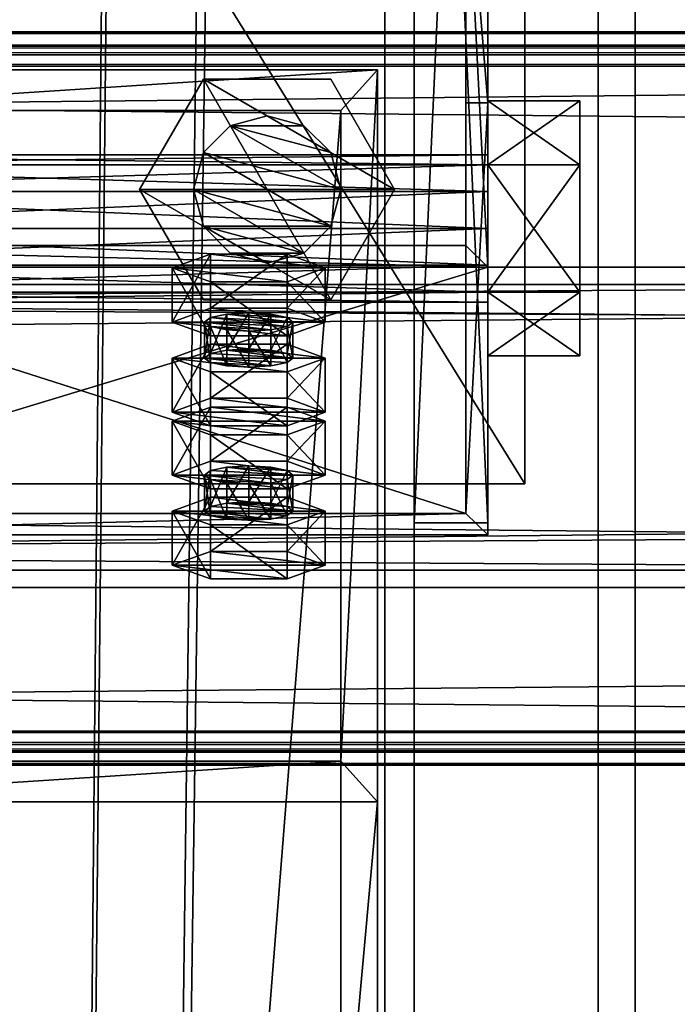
# Model space of a CAD drawing. Header units: millimetres. Extents: x -333 to 67333, y -930 to 39730.
# Tile 277 of 656: x 11096 to 11186, y 15075 to 15208. Entities that reach past the tile are written whole.
import ezdxf

# ---------------------------------------------------------------- set-up
doc = ezdxf.new("R2010")
doc.units = ezdxf.units.MM
for name, color, linetype in [('13', 7, 'Continuous'), ('4', 7, 'Continuous'), ('5', 7, 'Continuous'), ('6', 7, 'Continuous'), ('7', 7, 'Continuous'), ('95', 7, 'Continuous'), ('99', 7, 'Continuous')]:
    doc.layers.add(name, color=color, linetype=linetype)

msp = doc.modelspace()

# ---------------------------------------------------------------- meshes
at = {"layer": '13', "color": 30}
mesh = msp.add_polyface(dxfattribs=at)
corners = [(11700.01, 15203.6, 6663.84), (11700.01, 15131.21, 6648.45), (4900.01, 15131.21, 6648.45), (4900.01, 15203.6, 6663.84), (11700.01, 15172.38, 6454.78), (4900.01, 15172.38, 6454.78), (11700.01, 15111.73, 6441.89), (4900.01, 15111.73, 6441.89), (11700.01, 15109.03, 6454.61), (4900.01, 15109.03, 6454.61), (11700.01, 15107.08, 6454.19), (4900.01, 15107.08, 6454.19), (11700.01, 15110.19, 6439.52), (4900.01, 15110.19, 6439.52), (11700.01, 15174.75, 6453.24), (4900.01, 15174.75, 6453.24), (11700.01, 15133.59, 6646.91), (4900.01, 15133.59, 6646.91), (11700.01, 15202.06, 6661.47), (4900.01, 15202.06, 6661.47), (11700.01, 15204.76, 6648.75), (4900.01, 15204.76, 6648.75), (11700.01, 15206.72, 6649.17), (4900.01, 15206.72, 6649.17)]
mesh.append_faces([[corners[k] for k in face] for face in [(0, 2, 3, 3), (1, 5, 2, 2), (4, 7, 5, 5), (6, 9, 7, 7), (8, 11, 9, 9), (10, 13, 11, 11), (12, 15, 13, 13), (14, 17, 15, 15), (16, 19, 17, 17), (18, 21, 19, 19), (20, 23, 21, 21), (22, 3, 23, 23), (8, 12, 10, 10), (20, 0, 22, 22), (11, 7, 9, 9)]], dxfattribs={"vtx0": -1, "color": 30})
mesh.append_faces([[corners[k] for k in face] for face in [(12, 6, 14, 14), (14, 1, 16, 16), (16, 0, 18, 18), (18, 0, 20, 20), (3, 19, 23, 23), (19, 2, 17, 17), (17, 2, 15, 15), (15, 5, 13, 13), (13, 7, 11, 11)]], dxfattribs={"vtx0": -1, "vtx1": -1, "color": 30})
mesh.append_faces([[corners[k] for k in face] for face in [(12, 8, 6, 6), (14, 6, 4, 4), (14, 4, 1, 1), (16, 1, 0, 0), (19, 3, 2, 2), (15, 2, 5, 5), (13, 5, 7, 7)]], dxfattribs={"vtx0": -1, "vtx2": -1, "vtx3": -1, "color": 30})
mesh.append_faces([[corners[k] for k in face] for face in [(21, 23, 19, 19)]], dxfattribs={"vtx1": -1, "color": 30})
mesh.append_faces([[corners[k] for k in face] for face in [(0, 1, 2, 2), (1, 4, 5, 5), (4, 6, 7, 7), (6, 8, 9, 9), (8, 10, 11, 11), (10, 12, 13, 13), (12, 14, 15, 15), (14, 16, 17, 17), (16, 18, 19, 19), (18, 20, 21, 21), (20, 22, 23, 23), (22, 0, 3, 3)]], dxfattribs={"vtx2": -1, "vtx3": -1, "color": 30})
mesh = msp.add_polyface(dxfattribs=at)
corners = [(17300.01, 15203.6, 6663.84), (17300.01, 15131.21, 6648.45), (10500.01, 15131.21, 6648.45), (10500.01, 15203.6, 6663.84), (17300.01, 15172.38, 6454.78), (10500.01, 15172.38, 6454.78), (17300.01, 15111.73, 6441.89), (10500.01, 15111.73, 6441.89), (17300.01, 15109.03, 6454.61), (10500.01, 15109.03, 6454.61), (17300.01, 15107.08, 6454.19), (10500.01, 15107.08, 6454.19), (17300.01, 15110.19, 6439.52), (10500.01, 15110.19, 6439.52), (17300.01, 15174.75, 6453.24), (10500.01, 15174.75, 6453.24), (17300.01, 15133.59, 6646.91), (10500.01, 15133.59, 6646.91), (17300.01, 15202.06, 6661.47), (10500.01, 15202.06, 6661.47), (17300.01, 15204.76, 6648.75), (10500.01, 15204.76, 6648.75), (17300.01, 15206.72, 6649.17), (10500.01, 15206.72, 6649.17)]
mesh.append_faces([[corners[k] for k in face] for face in [(0, 2, 3, 3), (1, 5, 2, 2), (4, 7, 5, 5), (6, 9, 7, 7), (8, 11, 9, 9), (10, 13, 11, 11), (12, 15, 13, 13), (14, 17, 15, 15), (16, 19, 17, 17), (18, 21, 19, 19), (20, 23, 21, 21), (22, 3, 23, 23), (8, 12, 10, 10), (20, 0, 22, 22), (11, 7, 9, 9)]], dxfattribs={"vtx0": -1, "color": 30})
mesh.append_faces([[corners[k] for k in face] for face in [(12, 6, 14, 14), (14, 1, 16, 16), (16, 0, 18, 18), (18, 0, 20, 20), (3, 19, 23, 23), (19, 2, 17, 17), (17, 2, 15, 15), (15, 5, 13, 13), (13, 7, 11, 11)]], dxfattribs={"vtx0": -1, "vtx1": -1, "color": 30})
mesh.append_faces([[corners[k] for k in face] for face in [(12, 8, 6, 6), (14, 6, 4, 4), (14, 4, 1, 1), (16, 1, 0, 0), (19, 3, 2, 2), (15, 2, 5, 5), (13, 5, 7, 7)]], dxfattribs={"vtx0": -1, "vtx2": -1, "vtx3": -1, "color": 30})
mesh.append_faces([[corners[k] for k in face] for face in [(21, 23, 19, 19)]], dxfattribs={"vtx1": -1, "color": 30})
mesh.append_faces([[corners[k] for k in face] for face in [(0, 1, 2, 2), (1, 4, 5, 5), (4, 6, 7, 7), (6, 8, 9, 9), (8, 10, 11, 11), (10, 12, 13, 13), (12, 14, 15, 15), (14, 16, 17, 17), (16, 18, 19, 19), (18, 20, 21, 21), (20, 22, 23, 23), (22, 0, 3, 3)]], dxfattribs={"vtx2": -1, "vtx3": -1, "color": 30})
at = {"layer": '4', "color": 171}
mesh = msp.add_polyface(dxfattribs=at)
corners = [(11140, 14113.33, 5199.43), (11060, 14113.33, 5199.43), (11060, 15107.66, 3080), (11140, 15107.66, 3080), (11060, 14185.75, 5233.41), (11060, 15196.03, 3080), (11140, 14185.75, 5233.41), (11140, 15196.03, 3080), (11145, 14108.8, 5197.31), (11145, 14190.28, 5235.53), (11145, 15201.55, 3080), (11145, 15102.14, 3080), (11055, 14190.28, 5235.53), (11055, 15201.55, 3080), (11055, 14108.8, 5197.31), (11055, 15102.14, 3080)]
mesh.append_faces([[corners[k] for k in face] for face in [(0, 2, 3, 3), (1, 5, 2, 2), (4, 7, 5, 5), (6, 3, 7, 7), (8, 10, 11, 11), (9, 13, 10, 10), (12, 15, 13, 13), (14, 11, 15, 15)]], dxfattribs={"vtx0": -1, "color": 171})
mesh.append_faces([[corners[k] for k in face] for face in [(9, 6, 12, 12), (6, 8, 0, 0), (0, 8, 1, 1), (12, 4, 14, 14), (4, 12, 6, 6), (14, 1, 8, 8), (11, 3, 15, 15), (3, 10, 7, 7), (7, 10, 5, 5), (15, 2, 13, 13), (2, 15, 3, 3), (13, 5, 10, 10)]], dxfattribs={"vtx0": -1, "vtx1": -1, "color": 171})
mesh.append_faces([[corners[k] for k in face] for face in [(6, 9, 8, 8), (14, 4, 1, 1), (3, 11, 10, 10), (13, 2, 5, 5)]], dxfattribs={"vtx0": -1, "vtx2": -1, "vtx3": -1, "color": 171})
mesh.append_faces([[corners[k] for k in face] for face in [(0, 1, 2, 2), (1, 4, 5, 5), (4, 6, 7, 7), (6, 0, 3, 3), (8, 9, 10, 10), (9, 12, 13, 13), (12, 14, 15, 15), (14, 8, 11, 11)]], dxfattribs={"vtx2": -1, "vtx3": -1, "color": 171})
at = {"layer": '5', "color": 131}
mesh = msp.add_polyface(dxfattribs=at)
corners = [(11146, 9415, 2984), (11054, 9415, 2984), (11054, 19384.97, 2984), (11146, 19384.97, 2984), (11054, 9415, 3076), (11054, 19384.97, 3076), (11146, 9415, 3076), (11146, 19384.97, 3076), (11150, 9415, 2980), (11150, 9415, 3080), (11150, 19384.97, 3080), (11150, 19384.97, 2980), (11050, 9415, 3080), (11050, 19384.97, 3080), (11050, 9415, 2980), (11050, 19384.97, 2980)]
mesh.append_faces([[corners[k] for k in face] for face in [(0, 2, 3, 3), (1, 5, 2, 2), (4, 7, 5, 5), (6, 3, 7, 7), (8, 10, 11, 11), (9, 13, 10, 10), (12, 15, 13, 13), (14, 11, 15, 15)]], dxfattribs={"vtx0": -1, "color": 131})
mesh.append_faces([[corners[k] for k in face] for face in [(9, 6, 12, 12), (6, 8, 0, 0), (0, 8, 1, 1), (12, 4, 14, 14), (4, 12, 6, 6), (14, 1, 8, 8), (11, 3, 15, 15), (3, 10, 7, 7), (7, 10, 5, 5), (15, 2, 13, 13), (2, 15, 3, 3), (13, 5, 10, 10)]], dxfattribs={"vtx0": -1, "vtx1": -1, "color": 131})
mesh.append_faces([[corners[k] for k in face] for face in [(6, 9, 8, 8), (14, 4, 1, 1), (3, 11, 10, 10), (13, 2, 5, 5)]], dxfattribs={"vtx0": -1, "vtx2": -1, "vtx3": -1, "color": 131})
mesh.append_faces([[corners[k] for k in face] for face in [(0, 1, 2, 2), (1, 4, 5, 5), (4, 6, 7, 7), (6, 0, 3, 3), (8, 9, 10, 10), (9, 12, 13, 13), (12, 14, 15, 15), (14, 8, 11, 11)]], dxfattribs={"vtx2": -1, "vtx3": -1, "color": 131})
at = {"layer": '6', "color": 2}
mesh = msp.add_polyface(dxfattribs=at)
corners = [(11180, 19380.14, 7183.53), (11020, 19380.14, 7183.53), (11020, 7954.94, 4755.1), (11180, 7954.94, 4755.1), (11180, 19380.14, 7347.1), (11180, 7921.68, 4911.61), (11020, 19380.14, 7347.1), (11020, 7921.68, 4911.61), (11025, 7953.9, 4759.99), (11175, 7953.9, 4759.99), (11175, 7922.72, 4906.72), (11025, 7922.72, 4906.72), (11175, 19380.14, 7188.64), (11175, 19380.14, 7341.99), (11025, 19380.14, 7188.64), (11025, 19380.14, 7341.99)]
mesh.append_faces([[corners[k] for k in face] for face in [(0, 2, 3, 3), (4, 3, 5, 5), (6, 5, 7, 7), (1, 7, 2, 2), (12, 10, 9, 9), (14, 9, 8, 8), (15, 8, 11, 11), (13, 11, 10, 10)]], dxfattribs={"vtx0": -1, "color": 2})
mesh.append_faces([[corners[k] for k in face] for face in [(2, 8, 3, 3), (8, 7, 11, 11), (11, 7, 10, 10), (3, 9, 5, 5), (9, 3, 8, 8), (5, 10, 7, 7), (0, 12, 1, 1), (12, 4, 13, 13), (13, 4, 15, 15), (1, 14, 6, 6), (14, 1, 12, 12), (6, 15, 4, 4)]], dxfattribs={"vtx0": -1, "vtx1": -1, "color": 2})
mesh.append_faces([[corners[k] for k in face] for face in [(8, 2, 7, 7), (5, 9, 10, 10), (12, 0, 4, 4), (6, 14, 15, 15)]], dxfattribs={"vtx0": -1, "vtx2": -1, "vtx3": -1, "color": 2})
mesh.append_faces([[corners[k] for k in face] for face in [(0, 1, 2, 2), (4, 0, 3, 3), (6, 4, 5, 5), (1, 6, 7, 7), (12, 13, 10, 10), (14, 12, 9, 9), (15, 14, 8, 8), (13, 15, 11, 11)]], dxfattribs={"vtx2": -1, "vtx3": -1, "color": 2})
at = {"layer": '7', "color": 6}
mesh = msp.add_polyface(dxfattribs=at)
corners = [(11040.01, 15138.37, 6624.42), (11160.01, 15138.37, 6624.42), (11160.01, 15174.75, 6453.24), (11040.01, 15174.75, 6453.24), (11160.01, 15197.06, 6636.89), (11160.01, 15233.44, 6465.71), (11157.01, 15197.06, 6636.89), (11157.01, 15233.44, 6465.71), (11157.01, 15141.3, 6625.04), (11157.01, 15177.69, 6453.86), (11043.01, 15141.3, 6625.04), (11043.01, 15177.69, 6453.86), (11043.01, 15197.06, 6636.89), (11043.01, 15233.44, 6465.71), (11040.01, 15197.06, 6636.89), (11040.01, 15233.44, 6465.71)]
mesh.append_faces([[corners[k] for k in face] for face in [(0, 2, 3, 3), (1, 5, 2, 2), (4, 7, 5, 5), (6, 9, 7, 7), (8, 11, 9, 9), (10, 13, 11, 11), (12, 15, 13, 13), (14, 3, 15, 15), (12, 0, 14, 14), (7, 2, 5, 5)]], dxfattribs={"vtx0": -1, "color": 6})
mesh.append_faces([[corners[k] for k in face] for face in [(1, 8, 4, 4), (8, 0, 10, 10), (10, 0, 12, 12), (3, 11, 15, 15), (11, 2, 9, 9), (9, 2, 7, 7)]], dxfattribs={"vtx0": -1, "vtx1": -1, "color": 6})
mesh.append_faces([[corners[k] for k in face] for face in [(8, 1, 0, 0), (11, 3, 2, 2)]], dxfattribs={"vtx0": -1, "vtx2": -1, "vtx3": -1, "color": 6})
mesh.append_faces([[corners[k] for k in face] for face in [(6, 4, 8, 8), (13, 15, 11, 11)]], dxfattribs={"vtx1": -1, "color": 6})
mesh.append_faces([[corners[k] for k in face] for face in [(0, 1, 2, 2), (1, 4, 5, 5), (4, 6, 7, 7), (6, 8, 9, 9), (8, 10, 11, 11), (10, 12, 13, 13), (12, 14, 15, 15), (14, 0, 3, 3)]], dxfattribs={"vtx2": -1, "vtx3": -1, "color": 6})
at = {"layer": '95', "color": 7}
mesh = msp.add_polyface(dxfattribs=at)
corners = [(11040, 15190, 3020), (11040, 15188.66, 3015), (11160, 15188.66, 3015), (11160, 15190, 3020), (11040, 15185, 3011.34), (11160, 15185, 3011.34), (11040, 15180, 3010), (11160, 15180, 3010), (11040, 15175, 3011.34), (11160, 15175, 3011.34), (11040, 15171.34, 3015), (11160, 15171.34, 3015), (11040, 15170, 3020), (11160, 15170, 3020), (11040, 15171.34, 3025), (11160, 15171.34, 3025), (11040, 15175, 3028.66), (11160, 15175, 3028.66), (11040, 15180, 3030), (11160, 15180, 3030), (11040, 15185, 3028.66), (11160, 15185, 3028.66), (11040, 15188.66, 3025), (11160, 15188.66, 3025), (11160, 15197.32, 3020), (11160, 15188.66, 3005), (11172.5, 15188.66, 3005), (11172.5, 15197.32, 3020), (11160, 15171.34, 3005), (11172.5, 15171.34, 3005), (11160, 15162.68, 3020), (11172.5, 15162.68, 3020), (11160, 15171.34, 3035), (11172.5, 15171.34, 3035), (11160, 15188.66, 3035), (11172.5, 15188.66, 3035), (11027.5, 15197.32, 3020), (11027.5, 15188.66, 3005), (11040, 15188.66, 3005), (11040, 15197.32, 3020), (11027.5, 15171.34, 3005), (11040, 15171.34, 3005), (11027.5, 15162.68, 3020), (11040, 15162.68, 3020), (11027.5, 15171.34, 3035), (11040, 15171.34, 3035), (11027.5, 15188.66, 3035), (11040, 15188.66, 3035), (11040, 15330, 3020), (11040, 15328.66, 3015), (11160, 15328.66, 3015), (11160, 15330, 3020), (11040, 15325, 3011.34), (11160, 15325, 3011.34), (11040, 15320, 3010), (11160, 15320, 3010), (11040, 15315, 3011.34), (11160, 15315, 3011.34), (11040, 15311.34, 3015), (11160, 15311.34, 3015), (11040, 15310, 3020), (11160, 15310, 3020), (11040, 15311.34, 3025), (11160, 15311.34, 3025), (11040, 15315, 3028.66), (11160, 15315, 3028.66), (11040, 15320, 3030), (11160, 15320, 3030), (11040, 15325, 3028.66), (11160, 15325, 3028.66), (11040, 15328.66, 3025), (11160, 15328.66, 3025), (11160, 15337.32, 3020), (11160, 15328.66, 3005), (11172.5, 15328.66, 3005), (11172.5, 15337.32, 3020), (11160, 15311.34, 3005), (11172.5, 15311.34, 3005), (11160, 15302.68, 3020), (11172.5, 15302.68, 3020), (11160, 15311.34, 3035), (11172.5, 15311.34, 3035), (11160, 15328.66, 3035), (11172.5, 15328.66, 3035), (11027.5, 15337.32, 3020), (11027.5, 15328.66, 3005), (11040, 15328.66, 3005), (11040, 15337.32, 3020), (11027.5, 15311.34, 3005), (11040, 15311.34, 3005), (11027.5, 15302.68, 3020), (11040, 15302.68, 3020), (11027.5, 15311.34, 3035), (11040, 15311.34, 3035), (11027.5, 15328.66, 3035), (11040, 15328.66, 3035)]
mesh.append_faces([[corners[k] for k in face] for face in [(0, 2, 3, 3), (1, 5, 2, 2), (4, 7, 5, 5), (6, 9, 7, 7), (8, 11, 9, 9), (10, 13, 11, 11), (12, 15, 13, 13), (14, 17, 15, 15), (16, 19, 17, 17), (18, 21, 19, 19), (20, 23, 21, 21), (22, 3, 23, 23), (6, 10, 8, 8), (16, 20, 18, 18), (23, 19, 21, 21), (11, 7, 9, 9), (24, 26, 27, 27), (25, 29, 26, 26), (28, 31, 29, 29), (30, 33, 31, 31), (32, 35, 33, 33), (34, 27, 35, 35), (25, 30, 28, 28), (32, 24, 34, 34), (27, 33, 35, 35), (31, 26, 29, 29), (36, 38, 39, 39), (37, 41, 38, 38), (40, 43, 41, 41), (42, 45, 43, 43), (44, 47, 45, 45), (46, 39, 47, 47), (37, 42, 40, 40), (44, 36, 46, 46), (39, 45, 47, 47), (43, 38, 41, 41), (48, 50, 51, 51), (49, 53, 50, 50), (52, 55, 53, 53), (54, 57, 55, 55), (56, 59, 57, 57), (58, 61, 59, 59), (60, 63, 61, 61), (62, 65, 63, 63), (64, 67, 65, 65), (66, 69, 67, 67), (68, 71, 69, 69), (70, 51, 71, 71), (52, 56, 54, 54), (64, 68, 66, 66), (71, 67, 69, 69), (57, 53, 55, 55), (72, 74, 75, 75), (73, 77, 74, 74), (76, 79, 77, 77), (78, 81, 79, 79), (80, 83, 81, 81), (82, 75, 83, 83), (73, 78, 76, 76), (80, 72, 82, 82), (75, 81, 83, 83), (79, 74, 77, 77), (84, 86, 87, 87), (85, 89, 86, 86), (88, 91, 89, 89), (90, 93, 91, 91), (92, 95, 93, 93), (94, 87, 95, 95), (85, 90, 88, 88), (92, 84, 94, 94), (87, 93, 95, 95), (91, 86, 89, 89)]], dxfattribs={"vtx0": -1, "color": 7})
mesh.append_faces([[corners[k] for k in face] for face in [(10, 1, 12, 12), (12, 0, 14, 14), (14, 22, 16, 16), (19, 23, 17, 17), (17, 3, 15, 15), (15, 2, 13, 13), (13, 5, 11, 11), (30, 24, 32, 32), (33, 26, 31, 31), (42, 36, 44, 44), (45, 38, 43, 43), (56, 52, 58, 58), (58, 49, 60, 60), (60, 48, 62, 62), (62, 70, 64, 64), (67, 71, 65, 65), (65, 51, 63, 63), (63, 51, 61, 61), (61, 53, 59, 59), (59, 53, 57, 57), (78, 72, 80, 80), (81, 74, 79, 79), (90, 84, 92, 92), (93, 86, 91, 91)]], dxfattribs={"vtx0": -1, "vtx1": -1, "color": 7})
mesh.append_faces([[corners[k] for k in face] for face in [(10, 6, 4, 4), (10, 4, 1, 1), (12, 1, 0, 0), (14, 0, 22, 22), (16, 22, 20, 20), (17, 23, 3, 3), (15, 3, 2, 2), (13, 2, 5, 5), (11, 5, 7, 7), (30, 25, 24, 24), (33, 27, 26, 26), (42, 37, 36, 36), (45, 39, 38, 38), (58, 52, 49, 49), (60, 49, 48, 48), (62, 48, 70, 70), (64, 70, 68, 68), (65, 71, 51, 51), (61, 51, 50, 50), (61, 50, 53, 53), (78, 73, 72, 72), (81, 75, 74, 74), (90, 85, 84, 84), (93, 87, 86, 86)]], dxfattribs={"vtx0": -1, "vtx2": -1, "vtx3": -1, "color": 7})
mesh.append_faces([[corners[k] for k in face] for face in [(0, 1, 2, 2), (1, 4, 5, 5), (4, 6, 7, 7), (6, 8, 9, 9), (8, 10, 11, 11), (10, 12, 13, 13), (12, 14, 15, 15), (14, 16, 17, 17), (16, 18, 19, 19), (18, 20, 21, 21), (20, 22, 23, 23), (22, 0, 3, 3), (24, 25, 26, 26), (25, 28, 29, 29), (28, 30, 31, 31), (30, 32, 33, 33), (32, 34, 35, 35), (34, 24, 27, 27), (36, 37, 38, 38), (37, 40, 41, 41), (40, 42, 43, 43), (42, 44, 45, 45), (44, 46, 47, 47), (46, 36, 39, 39), (48, 49, 50, 50), (49, 52, 53, 53), (52, 54, 55, 55), (54, 56, 57, 57), (56, 58, 59, 59), (58, 60, 61, 61), (60, 62, 63, 63), (62, 64, 65, 65), (64, 66, 67, 67), (66, 68, 69, 69), (68, 70, 71, 71), (70, 48, 51, 51), (72, 73, 74, 74), (73, 76, 77, 77), (76, 78, 79, 79), (78, 80, 81, 81), (80, 82, 83, 83), (82, 72, 75, 75), (84, 85, 86, 86), (85, 88, 89, 89), (88, 90, 91, 91), (90, 92, 93, 93), (92, 94, 95, 95), (94, 84, 87, 87)]], dxfattribs={"vtx2": -1, "vtx3": -1, "color": 7})
mesh = msp.add_polyface(dxfattribs=at)
corners = [(11130, 15175.3, 4337.78), (11125, 15176.64, 4337.78), (11125, 15176.64, 4357.78), (11130, 15175.3, 4357.78), (11121.34, 15180.3, 4337.78), (11121.34, 15180.3, 4357.78), (11120, 15185.3, 4337.78), (11120, 15185.3, 4357.78), (11121.34, 15190.3, 4337.78), (11121.34, 15190.3, 4357.78), (11125, 15193.96, 4337.78), (11125, 15193.96, 4357.78), (11130, 15195.3, 4337.78), (11130, 15195.3, 4357.78), (11135, 15176.64, 4337.78), (11138.66, 15180.3, 4337.78), (11140, 15185.3, 4337.78), (11138.66, 15190.3, 4357.78), (11140, 15185.3, 4357.78), (11138.66, 15180.3, 4357.78), (11135, 15176.64, 4357.78), (11138.66, 15170.3, 4357.78), (11121.34, 15170.3, 4357.78), (11121.34, 15170.3, 4370.28), (11112.68, 15185.3, 4357.78), (11112.68, 15185.3, 4370.28), (11121.34, 15200.3, 4357.78), (11121.34, 15200.3, 4370.28), (11138.66, 15200.3, 4370.28), (11147.32, 15185.3, 4357.78), (11138.66, 15170.3, 4370.28), (11138.66, 15170.3, 4325.28), (11121.34, 15170.3, 4325.28), (11121.34, 15170.3, 4337.78), (11112.68, 15185.3, 4325.28), (11112.68, 15185.3, 4337.78), (11121.34, 15200.3, 4325.28), (11121.34, 15200.3, 4337.78), (11138.66, 15200.3, 4337.78), (11147.32, 15185.3, 4325.28), (11138.66, 15170.3, 4337.78)]
mesh.append_faces([[corners[k] for k in face] for face in [(0, 2, 3, 3), (1, 5, 2, 2), (4, 7, 5, 5), (6, 9, 7, 7), (8, 11, 9, 9), (10, 13, 11, 11), (5, 3, 2, 2), (22, 25, 23, 23), (24, 27, 25, 25), (26, 28, 27, 27), (21, 24, 22, 22), (25, 30, 23, 23), (32, 35, 33, 33), (34, 37, 35, 35), (36, 38, 37, 37), (31, 34, 32, 32), (35, 40, 33, 33)]], dxfattribs={"vtx0": -1, "color": 7})
mesh.append_faces([[corners[k] for k in face] for face in [(1, 14, 4, 4), (4, 15, 6, 6), (6, 16, 8, 8), (8, 16, 10, 10), (13, 17, 11, 11), (11, 18, 9, 9), (9, 19, 7, 7), (7, 20, 5, 5), (24, 29, 26, 26), (27, 30, 25, 25), (34, 39, 36, 36), (37, 40, 35, 35)]], dxfattribs={"vtx0": -1, "vtx1": -1, "color": 7})
mesh.append_faces([[corners[k] for k in face] for face in [(5, 20, 3, 3)]], dxfattribs={"vtx0": -1, "vtx2": -1, "vtx3": -1, "color": 7})
mesh.append_faces([[corners[k] for k in face] for face in [(0, 1, 2, 2), (1, 4, 5, 5), (4, 6, 7, 7), (6, 8, 9, 9), (8, 10, 11, 11), (10, 12, 13, 13), (21, 22, 23, 23), (22, 24, 25, 25), (24, 26, 27, 27), (31, 32, 33, 33), (32, 34, 35, 35), (34, 36, 37, 37)]], dxfattribs={"vtx2": -1, "vtx3": -1, "color": 7})
mesh = msp.add_polyface(dxfattribs=at)
corners = [(11140, 15185.3, 4337.78), (11138.66, 15180.3, 4337.78), (11138.66, 15180.3, 4357.78), (11140, 15185.3, 4357.78), (11135, 15176.64, 4337.78), (11135, 15176.64, 4357.78), (11130, 15175.3, 4337.78), (11130, 15175.3, 4357.78), (11130, 15195.3, 4337.78), (11135, 15193.96, 4337.78), (11135, 15193.96, 4357.78), (11130, 15195.3, 4357.78), (11138.66, 15190.3, 4337.78), (11138.66, 15190.3, 4357.78), (11125, 15176.64, 4337.78), (11121.34, 15180.3, 4337.78), (11120, 15185.3, 4337.78), (11125, 15193.96, 4337.78), (11125, 15193.96, 4357.78), (11121.34, 15190.3, 4357.78), (11120, 15185.3, 4357.78), (11147.32, 15185.3, 4357.78), (11138.66, 15170.3, 4357.78), (11138.66, 15170.3, 4370.28), (11147.32, 15185.3, 4370.28), (11121.34, 15170.3, 4370.28), (11121.34, 15200.3, 4357.78), (11138.66, 15200.3, 4357.78), (11138.66, 15200.3, 4370.28), (11112.68, 15185.3, 4357.78), (11121.34, 15200.3, 4370.28), (11147.32, 15185.3, 4325.28), (11138.66, 15170.3, 4325.28), (11138.66, 15170.3, 4337.78), (11147.32, 15185.3, 4337.78), (11121.34, 15170.3, 4337.78), (11121.34, 15200.3, 4325.28), (11138.66, 15200.3, 4325.28), (11138.66, 15200.3, 4337.78), (11112.68, 15185.3, 4325.28), (11121.34, 15200.3, 4337.78)]
mesh.append_faces([[corners[k] for k in face] for face in [(0, 2, 3, 3), (1, 5, 2, 2), (4, 7, 5, 5), (8, 10, 11, 11), (9, 13, 10, 10), (12, 3, 13, 13), (4, 14, 6, 6), (17, 9, 8, 8), (13, 11, 10, 10), (21, 23, 24, 24), (22, 25, 23, 23), (27, 24, 28, 28), (26, 21, 27, 27), (24, 30, 28, 28), (31, 33, 34, 34), (32, 35, 33, 33), (37, 34, 38, 38), (36, 31, 37, 37), (34, 40, 38, 38)]], dxfattribs={"vtx0": -1, "color": 7})
mesh.append_faces([[corners[k] for k in face] for face in [(15, 4, 1, 1), (16, 1, 0, 0), (17, 0, 12, 12), (17, 12, 9, 9), (18, 13, 3, 3), (19, 3, 2, 2), (20, 2, 5, 5), (29, 22, 21, 21), (30, 24, 23, 23), (39, 32, 31, 31), (40, 34, 33, 33)]], dxfattribs={"vtx0": -1, "vtx2": -1, "vtx3": -1, "color": 7})
mesh.append_faces([[corners[k] for k in face] for face in [(0, 1, 2, 2), (1, 4, 5, 5), (4, 6, 7, 7), (8, 9, 10, 10), (9, 12, 13, 13), (12, 0, 3, 3), (21, 22, 23, 23), (26, 27, 28, 28), (27, 21, 24, 24), (31, 32, 33, 33), (36, 37, 38, 38), (37, 31, 34, 34)]], dxfattribs={"vtx2": -1, "vtx3": -1, "color": 7})
at = {"layer": '95', "color": 20}
mesh = msp.add_polyface(dxfattribs=at)
corners = [(11121.51, 15162.4, 6501.73), (11122.31, 15167.91, 6499.84), (11121.51, 15167.29, 6502.77), (11122.31, 15163.02, 6498.8), (11124.51, 15163.48, 6496.65), (11124.51, 15168.37, 6497.69), (11127.51, 15163.65, 6495.86), (11127.51, 15168.54, 6496.9), (11130.51, 15163.48, 6496.65), (11130.51, 15168.37, 6497.69), (11132.71, 15163.02, 6498.8), (11132.71, 15167.91, 6499.84), (11133.51, 15167.29, 6502.77), (11133.51, 15162.4, 6501.73), (11132.71, 15166.67, 6505.71), (11122.31, 15161.78, 6504.67), (11122.31, 15166.67, 6505.71), (11127.51, 15166.04, 6508.64), (11124.51, 15166.21, 6507.85), (11130.51, 15166.21, 6507.85), (11117.12, 15167.29, 6502.77), (11122.31, 15169.16, 6493.97), (11122.31, 15176.5, 6495.53), (11117.12, 15174.63, 6504.33), (11132.71, 15169.16, 6493.97), (11132.71, 15176.5, 6495.53), (11137.9, 15167.29, 6502.77), (11137.9, 15174.63, 6504.33), (11132.71, 15165.42, 6511.58), (11132.71, 15172.76, 6513.13), (11122.31, 15165.42, 6511.58), (11122.31, 15172.76, 6513.13)]
mesh.append_faces([[corners[k] for k in face] for face in [(0, 1, 2, 2), (3, 5, 1, 1), (4, 7, 5, 5), (6, 9, 7, 7), (8, 11, 9, 9), (10, 12, 11, 11), (13, 14, 12, 12), (15, 2, 16, 16), (16, 17, 18, 18), (11, 7, 9, 9), (20, 22, 23, 23), (21, 25, 22, 22), (24, 27, 25, 25), (26, 29, 27, 27), (28, 31, 29, 29), (30, 23, 31, 31), (21, 26, 24, 24), (28, 20, 30, 30), (23, 29, 31, 31), (27, 22, 25, 25)]], dxfattribs={"vtx0": -1, "color": 20})
mesh.append_faces([[corners[k] for k in face] for face in [(17, 16, 19, 19), (19, 2, 14, 14), (14, 1, 12, 12), (12, 5, 11, 11), (26, 20, 28, 28), (29, 23, 27, 27)]], dxfattribs={"vtx0": -1, "vtx1": -1, "color": 20})
mesh.append_faces([[corners[k] for k in face] for face in [(19, 16, 2, 2), (14, 2, 1, 1), (12, 1, 5, 5), (11, 5, 7, 7), (26, 21, 20, 20), (27, 23, 22, 22)]], dxfattribs={"vtx0": -1, "vtx2": -1, "vtx3": -1, "color": 20})
mesh.append_faces([[corners[k] for k in face] for face in [(3, 4, 5, 5), (4, 6, 7, 7), (6, 8, 9, 9), (8, 10, 11, 11), (20, 21, 22, 22), (21, 24, 25, 25), (24, 26, 27, 27), (26, 28, 29, 29), (28, 30, 31, 31), (30, 20, 23, 23)]], dxfattribs={"vtx2": -1, "vtx3": -1, "color": 20})
mesh = msp.add_polyface(dxfattribs=at)
corners = [(11137.9, 15153.84, 6602.15), (11117.12, 15153.84, 6602.15), (11122.31, 15155.71, 6593.34), (11132.71, 15155.71, 6593.34), (11121.51, 15162.4, 6501.73), (11122.31, 15163.02, 6498.8), (11122.31, 15167.91, 6499.84), (11132.71, 15163.02, 6498.8), (11133.51, 15162.4, 6501.73), (11133.51, 15167.29, 6502.77), (11132.71, 15161.78, 6504.67), (11132.71, 15166.67, 6505.71), (11130.51, 15161.32, 6506.82), (11130.51, 15166.21, 6507.85), (11127.51, 15161.15, 6507.6), (11127.51, 15166.04, 6508.64), (11124.51, 15161.32, 6506.82), (11124.51, 15166.21, 6507.85), (11122.31, 15161.78, 6504.67), (11122.31, 15166.67, 6505.71), (11121.51, 15167.29, 6502.77), (11124.51, 15163.48, 6496.65), (11130.51, 15163.48, 6496.65), (11127.51, 15163.65, 6495.86), (11117.12, 15155.06, 6500.17), (11122.31, 15156.94, 6491.37), (11122.31, 15164.27, 6492.93), (11117.12, 15162.4, 6501.73), (11132.71, 15156.94, 6491.37), (11132.71, 15164.27, 6492.93), (11137.9, 15155.06, 6500.17), (11137.9, 15162.4, 6501.73), (11132.71, 15153.19, 6508.98), (11132.71, 15160.53, 6510.54), (11122.31, 15153.19, 6508.98), (11122.31, 15160.53, 6510.54)]
mesh.append_faces([[corners[k] for k in face] for face in [(0, 2, 3, 3), (10, 13, 11, 11), (12, 15, 13, 13), (14, 17, 15, 15), (16, 19, 17, 17), (21, 22, 23, 23), (14, 18, 16, 16), (24, 26, 27, 27), (25, 29, 26, 26), (28, 31, 29, 29), (30, 33, 31, 31), (32, 35, 33, 33), (34, 27, 35, 35), (25, 30, 28, 28), (27, 33, 35, 35), (31, 26, 29, 29)]], dxfattribs={"vtx0": -1, "color": 20})
mesh.append_faces([[corners[k] for k in face] for face in [(22, 21, 7, 7), (7, 21, 8, 8), (8, 4, 10, 10), (10, 4, 12, 12), (12, 18, 14, 14), (33, 27, 31, 31)]], dxfattribs={"vtx0": -1, "vtx1": -1, "color": 20})
mesh.append_faces([[corners[k] for k in face] for face in [(0, 1, 2, 2), (8, 21, 5, 5), (8, 5, 4, 4), (12, 4, 18, 18), (30, 25, 24, 24), (31, 27, 26, 26)]], dxfattribs={"vtx0": -1, "vtx2": -1, "vtx3": -1, "color": 20})
mesh.append_faces([[corners[k] for k in face] for face in [(4, 5, 6, 6), (7, 8, 9, 9), (8, 10, 11, 11), (10, 12, 13, 13), (12, 14, 15, 15), (14, 16, 17, 17), (16, 18, 19, 19), (18, 4, 20, 20), (24, 25, 26, 26), (25, 28, 29, 29), (28, 30, 31, 31), (30, 32, 33, 33), (32, 34, 35, 35), (34, 24, 27, 27)]], dxfattribs={"vtx2": -1, "vtx3": -1, "color": 20})
mesh = msp.add_polyface(dxfattribs=at)
corners = [(11121.51, 15141.61, 6599.55), (11122.31, 15147.12, 6597.65), (11121.51, 15146.5, 6600.59), (11122.31, 15142.23, 6596.61), (11124.51, 15142.69, 6594.46), (11124.51, 15147.58, 6595.5), (11127.51, 15142.86, 6593.68), (11127.51, 15147.75, 6594.72), (11130.51, 15142.69, 6594.46), (11130.51, 15147.58, 6595.5), (11132.71, 15142.23, 6596.61), (11132.71, 15147.12, 6597.65), (11133.51, 15146.5, 6600.59), (11133.51, 15141.61, 6599.55), (11132.71, 15145.88, 6603.52), (11122.31, 15140.99, 6602.48), (11122.31, 15145.88, 6603.52), (11127.51, 15145.25, 6606.46), (11124.51, 15145.42, 6605.67), (11130.51, 15145.42, 6605.67), (11117.12, 15146.5, 6600.59), (11122.31, 15148.37, 6591.78), (11122.31, 15155.71, 6593.34), (11117.12, 15153.84, 6602.15), (11132.71, 15148.37, 6591.78), (11132.71, 15155.71, 6593.34), (11137.9, 15146.5, 6600.59), (11137.9, 15153.84, 6602.15), (11132.71, 15144.63, 6609.39), (11132.71, 15151.97, 6610.95), (11122.31, 15144.63, 6609.39), (11122.31, 15151.97, 6610.95), (11137.9, 15155.06, 6500.17), (11117.12, 15155.06, 6500.17), (11132.71, 15153.19, 6508.98), (11122.31, 15153.19, 6508.98)]
mesh.append_faces([[corners[k] for k in face] for face in [(0, 1, 2, 2), (3, 5, 1, 1), (4, 7, 5, 5), (6, 9, 7, 7), (8, 11, 9, 9), (10, 12, 11, 11), (13, 14, 12, 12), (15, 2, 16, 16), (16, 17, 18, 18), (11, 7, 9, 9), (20, 22, 23, 23), (21, 25, 22, 22), (24, 27, 25, 25), (26, 29, 27, 27), (28, 31, 29, 29), (30, 23, 31, 31), (21, 26, 24, 24), (28, 20, 30, 30), (23, 29, 31, 31), (34, 33, 35, 35)]], dxfattribs={"vtx0": -1, "color": 20})
mesh.append_faces([[corners[k] for k in face] for face in [(17, 16, 19, 19), (19, 2, 14, 14), (14, 2, 12, 12), (12, 5, 11, 11), (26, 20, 28, 28), (29, 23, 27, 27), (32, 33, 34, 34)]], dxfattribs={"vtx0": -1, "vtx1": -1, "color": 20})
mesh.append_faces([[corners[k] for k in face] for face in [(19, 16, 2, 2), (12, 2, 1, 1), (12, 1, 5, 5), (11, 5, 7, 7), (26, 21, 20, 20)]], dxfattribs={"vtx0": -1, "vtx2": -1, "vtx3": -1, "color": 20})
mesh.append_faces([[corners[k] for k in face] for face in [(3, 4, 5, 5), (4, 6, 7, 7), (6, 8, 9, 9), (8, 10, 11, 11), (20, 21, 22, 22), (21, 24, 25, 25), (24, 26, 27, 27), (26, 28, 29, 29), (28, 30, 31, 31), (30, 20, 23, 23)]], dxfattribs={"vtx2": -1, "vtx3": -1, "color": 20})
mesh = msp.add_polyface(dxfattribs=at)
corners = [(11121.51, 15141.61, 6599.55), (11122.31, 15142.23, 6596.61), (11122.31, 15147.12, 6597.65), (11132.71, 15142.23, 6596.61), (11133.51, 15141.61, 6599.55), (11133.51, 15146.5, 6600.59), (11132.71, 15140.99, 6602.48), (11132.71, 15145.88, 6603.52), (11130.51, 15140.53, 6604.63), (11130.51, 15145.42, 6605.67), (11127.51, 15140.36, 6605.42), (11127.51, 15145.25, 6606.46), (11124.51, 15140.53, 6604.63), (11124.51, 15145.42, 6605.67), (11122.31, 15140.99, 6602.48), (11122.31, 15145.88, 6603.52), (11121.51, 15146.5, 6600.59), (11124.51, 15142.69, 6594.46), (11130.51, 15142.69, 6594.46), (11127.51, 15142.86, 6593.68), (11117.12, 15134.27, 6597.99), (11122.31, 15136.14, 6589.18), (11122.31, 15143.48, 6590.74), (11117.12, 15141.61, 6599.55), (11132.71, 15136.14, 6589.18), (11132.71, 15143.48, 6590.74), (11137.9, 15134.27, 6597.99), (11137.9, 15141.61, 6599.55), (11132.71, 15132.4, 6606.79), (11132.71, 15139.74, 6608.35), (11122.31, 15132.4, 6606.79), (11122.31, 15139.74, 6608.35)]
mesh.append_faces([[corners[k] for k in face] for face in [(6, 9, 7, 7), (8, 11, 9, 9), (10, 13, 11, 11), (12, 15, 13, 13), (17, 18, 19, 19), (8, 12, 10, 10), (20, 22, 23, 23), (21, 25, 22, 22), (24, 27, 25, 25), (26, 29, 27, 27), (28, 31, 29, 29), (30, 23, 31, 31), (21, 26, 24, 24), (28, 20, 30, 30), (23, 29, 31, 31), (27, 22, 25, 25)]], dxfattribs={"vtx0": -1, "color": 20})
mesh.append_faces([[corners[k] for k in face] for face in [(18, 17, 3, 3), (3, 17, 4, 4), (4, 0, 6, 6), (6, 0, 8, 8), (26, 20, 28, 28), (29, 23, 27, 27)]], dxfattribs={"vtx0": -1, "vtx1": -1, "color": 20})
mesh.append_faces([[corners[k] for k in face] for face in [(4, 17, 1, 1), (4, 1, 0, 0), (8, 0, 14, 14), (8, 14, 12, 12), (26, 21, 20, 20), (27, 23, 22, 22)]], dxfattribs={"vtx0": -1, "vtx2": -1, "vtx3": -1, "color": 20})
mesh.append_faces([[corners[k] for k in face] for face in [(0, 1, 2, 2), (3, 4, 5, 5), (4, 6, 7, 7), (6, 8, 9, 9), (8, 10, 11, 11), (10, 12, 13, 13), (12, 14, 15, 15), (14, 0, 16, 16), (20, 21, 22, 22), (21, 24, 25, 25), (24, 26, 27, 27), (26, 28, 29, 29), (28, 30, 31, 31), (30, 20, 23, 23)]], dxfattribs={"vtx2": -1, "vtx3": -1, "color": 20})
at = {"layer": '99', "color": 7}
mesh = msp.add_polyface(dxfattribs=at)
corners = [(11150, 15360, 3060), (11150, 15140, 3060), (11150, 15140, 2980), (11150, 15360, 2980), (11160, 15140, 3060), (11160, 15140, 2980), (11160, 15360, 3060), (11160, 15360, 2980)]
mesh.append_faces([[corners[k] for k in face] for face in [(0, 2, 3, 3), (1, 5, 2, 2), (4, 7, 5, 5), (6, 3, 7, 7), (1, 6, 4, 4), (3, 5, 7, 7)]], dxfattribs={"vtx0": -1, "color": 7})
mesh.append_faces([[corners[k] for k in face] for face in [(0, 1, 2, 2), (1, 4, 5, 5), (4, 6, 7, 7), (6, 0, 3, 3), (1, 0, 6, 6), (3, 2, 5, 5)]], dxfattribs={"vtx2": -1, "vtx3": -1, "color": 7})
mesh = msp.add_polyface(dxfattribs=at)
corners = [(11035, 15355.3, 4347.78), (11165, 15355.3, 4347.78), (11165, 15145.3, 4347.78), (11035, 15145.3, 4347.78), (11165, 15355.3, 4337.78), (11165, 15145.3, 4337.78), (11035, 15355.3, 4337.78), (11035, 15145.3, 4337.78)]
mesh.append_faces([[corners[k] for k in face] for face in [(0, 2, 3, 3), (1, 5, 2, 2), (4, 7, 5, 5), (6, 3, 7, 7), (1, 6, 4, 4), (3, 5, 7, 7)]], dxfattribs={"vtx0": -1, "color": 7})
mesh.append_faces([[corners[k] for k in face] for face in [(0, 1, 2, 2), (1, 4, 5, 5), (4, 6, 7, 7), (6, 0, 3, 3), (1, 0, 6, 6), (3, 2, 5, 5)]], dxfattribs={"vtx2": -1, "vtx3": -1, "color": 7})
mesh = msp.add_polyface(dxfattribs=at)
corners = [(11035, 15355.3, 4357.78), (11165, 15355.3, 4357.78), (11165, 15145.3, 4357.78), (11035, 15145.3, 4357.78), (11165, 15355.3, 4347.78), (11165, 15145.3, 4347.78), (11035, 15355.3, 4347.78), (11035, 15145.3, 4347.78)]
mesh.append_faces([[corners[k] for k in face] for face in [(0, 2, 3, 3), (1, 5, 2, 2), (4, 7, 5, 5), (6, 3, 7, 7), (1, 6, 4, 4), (3, 5, 7, 7)]], dxfattribs={"vtx0": -1, "color": 7})
mesh.append_faces([[corners[k] for k in face] for face in [(0, 1, 2, 2), (1, 4, 5, 5), (4, 6, 7, 7), (6, 0, 3, 3), (1, 0, 6, 6), (3, 2, 5, 5)]], dxfattribs={"vtx2": -1, "vtx3": -1, "color": 7})

doc.saveas('drawing.dxf')
